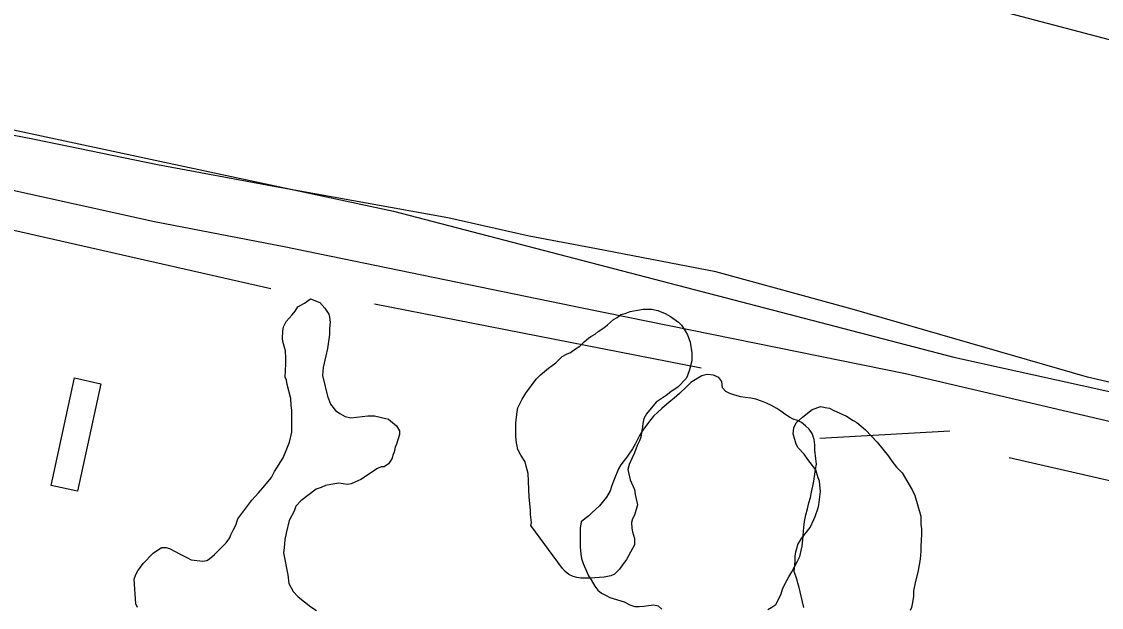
# Model space of a CAD drawing. Extents: x 3219052 to 3256913, y 800770 to 826146.
# Drawn here: x 3226376 to 3227122, y 811124 to 811529 of the extents above; entities that cross this region are included whole.
import ezdxf

# ---------------------------------------------------------------- set-up
doc = ezdxf.new("R2010")
doc.units = 0
for name, color, linetype in [('V-BLDG-OTLN', 7, 'Continuous'), ('V-LEVE-TOET', 7, 'Continuous'), ('V-ROAD-CNTR', 7, 'Continuous'), ('V-SITE-VEGE', 7, 'Continuous'), ('V-TOPO-SHOR', 7, 'Continuous')]:
    doc.layers.add(name, color=color, linetype=linetype)

msp = doc.modelspace()

# ---------------------------------------------------------------- linework, layer by layer
at = {"layer": 'V-BLDG-OTLN'}
msp.add_lwpolyline([(3226412.46, 811282.61), (3226430.61, 811278.64), (3226414.37, 811204.4), (3226396.21, 811208.37)], close=True, dxfattribs=at)
at = {"layer": 'V-LEVE-TOET'}
for points in [[(3226384.72, 811447.56), (3226265.79, 811470.59), (3226085.03, 811500.66), (3226006.03, 811509.37), (3225947.08, 811512.21), (3225814.21, 811508.48), (3225726.3, 811501.01), (3225560.12, 811487.31), (3225467.41, 811482.59), (3225380.5, 811483.46), (3225314.16, 811485.21), (3225245.58, 811490.18), (3225083.41, 811508.27), (3224890.07, 811526.99), (3224759.85, 811542.36), (3224674.61, 811558.17), (3224535.96, 811590.77), (3224420.28, 811623.59), (3224260.95, 811666.89), (3224128.25, 811702.03), (3224000.38, 811737.32), (3223867.04, 811773.75)], [(3227162.74, 811507.11), (3227058.52, 811534.62), (3226906.85, 811574.05), (3226798.98, 811602.38), (3226657.66, 811638.33), (3226538.24, 811673.2), (3226379.26, 811709.6)], [(3228014.65, 811269.14), (3227926.62, 811268.95), (3227795.42, 811263.41), (3227656.42, 811262.43), (3227589.18, 811259.66), (3227524.75, 811257.21), (3227480, 811255.57), (3227413.58, 811254.42), (3227346.81, 811253.06), (3227295.99, 811252.44), (3227249.87, 811254.77), (3227209.55, 811260.68), (3227112.52, 811283.18), (3226949.74, 811330.12), (3226855.54, 811356.05), (3226773.19, 811371.78), (3226726.62, 811380.53), (3226670.53, 811393.21), (3226551.61, 811414.84), (3226469.88, 811429.94), (3226384.72, 811447.56)]]:
    msp.add_lwpolyline(points, dxfattribs=at)
at = {"layer": 'V-ROAD-CNTR'}
msp.add_lwpolyline([(3229379.1, 811123.47), (3229314.74, 811157.11), (3229237.63, 811190.32), (3229166.29, 811204.49), (3229071.68, 811226.56), (3228955.5, 811242.88), (3228883.41, 811253.54), (3228765.42, 811255.18), (3228640.65, 811252.32), (3228428.97, 811248.5), (3228165.44, 811236.96), (3227943.16, 811225.25), (3227660.19, 811217.16), (3227524.08, 811213.29), (3227472.9, 811206.77), (3227360.69, 811206.8), (3227277.58, 811220.59), (3227185.59, 811238.87), (3226986.8, 811285.54), (3226764.45, 811330.68), (3226557.27, 811373.15), (3226467.79, 811390.64), (3226311.22, 811425.06)], dxfattribs=at)
at = {"layer": 'V-SITE-VEGE'}
for points in [[(3226454.81, 811126.51), (3226453.59, 811143.44), (3226454.87, 811146.82), (3226456.15, 811149.35), (3226459.97, 811154.42), (3226466.76, 811161.59), (3226470.57, 811164.12), (3226472.69, 811165.38), (3226475.65, 811165.37), (3226478.61, 811164.52), (3226484.95, 811161.11), (3226490.02, 811158.56), (3226492.97, 811156.86), (3226501.01, 811155.99), (3226503.97, 811156.4), (3226505.67, 811157.66), (3226509.06, 811160.61), (3226517.13, 811168.63), (3226519.67, 811172), (3226520.53, 811174.12), (3226522.23, 811177.92), (3226523.93, 811180.88), (3226525.22, 811185.1), (3226534.99, 811198.19), (3226539.65, 811203.25), (3226542.63, 811206.62), (3226548.57, 811213.8), (3226550.7, 811218.02), (3226556.65, 811227.31), (3226559.21, 811233.65), (3226560.92, 811238.3), (3226562.63, 811245.06), (3226562.68, 811260.29), (3226562.26, 811263.68), (3226561.85, 811268.33), (3226559.35, 811278.07), (3226558.93, 811281.03), (3226558.09, 811283.15), (3226558.54, 811292.46), (3226558.56, 811296.27), (3226558.15, 811301.34), (3226556.48, 811307.7), (3226556.06, 811309.81), (3226556.5, 811314.89), (3226556.93, 811317.85), (3226558.64, 811321.65), (3226562.88, 811326.29), (3226565, 811328.82), (3226566.7, 811331.78), (3226568.82, 811333.04), (3226571.37, 811334.3), (3226575.6, 811337.25), (3226581.94, 811334.69), (3226585.32, 811330.88), (3226588.27, 811326.64)], [(3226588.27, 811326.64), (3226588.68, 811324.52), (3226589.1, 811321.13), (3226588.66, 811316.9), (3226588.64, 811312.67), (3226587.35, 811302.95), (3226586.06, 811297.87), (3226584.34, 811289.84), (3226583.9, 811284.34), (3226585.57, 811276.72), (3226587.24, 811269.95), (3226589.34, 811264.44), (3226592.71, 811260.2), (3226595.67, 811258.08), (3226599.47, 811255.95), (3226603.27, 811255.09), (3226615.12, 811256.32), (3226619.78, 811256.31), (3226629.5, 811254.16), (3226634.99, 811249.49), (3226637.09, 811246.1), (3226637.09, 811243.56), (3226634.95, 811236.8), (3226634.1, 811234.69), (3226633.24, 811231.31), (3226632.39, 811229.19), (3226631.96, 811227.08), (3226630.68, 811225.39), (3226629.41, 811223.28), (3226626.44, 811221.17), (3226624.33, 811221.18), (3226621.78, 811219.92), (3226610.33, 811212.34), (3226606.1, 811210.66), (3226603.56, 811209.4), (3226601.02, 811208.98), (3226595.1, 811209.85), (3226589.6, 811209.02), (3226585.79, 811208.18), (3226582.82, 811206.92), (3226579.43, 811205.66), (3226568.83, 811197.66), (3226565.43, 811193.86), (3226564.15, 811190.48), (3226560.75, 811184.14), (3226558.61, 811175.27), (3226557.75, 811171.04), (3226557.31, 811165.12), (3226556.87, 811161.74), (3226559.79, 811146.49), (3226560.62, 811140.57), (3226563.56, 811135.06), (3226566.93, 811131.24), (3226575.79, 811124.45), (3226579.6, 811121.9)], [(3226916.37, 811123.82), (3226913.02, 811138.64), (3226912.19, 811140.76), (3226911.77, 811142.87), (3226909.67, 811148.8), (3226910.54, 811156), (3226910.55, 811159.38), (3226910.98, 811162.34), (3226911.84, 811165.3), (3226912.27, 811167.41), (3226914.82, 811171.63), (3226920.77, 811179.23), (3226923.32, 811184.72), (3226924.17, 811186.83), (3226926.31, 811192.75), (3226926.74, 811194.86), (3226928.04, 811204.17), (3226927.21, 811211.36), (3226926.37, 811213.48), (3226924.7, 811218.99), (3226919.22, 811226.2), (3226916.69, 811230.01), (3226912.47, 811234.25), (3226911.21, 811236.8), (3226909.12, 811244), (3226909.56, 811248.23), (3226911.26, 811251.6), (3226915.5, 811255.4), (3226922.29, 811260.88), (3226928.21, 811262.97), (3226931.17, 811262.12), (3226934.14, 811261.69), (3226936.67, 811260.41), (3226945.96, 811256.15), (3226950.61, 811253.18), (3226953.14, 811251.9), (3226959.05, 811246.8), (3226967.06, 811238.32), (3226975.07, 811228.56), (3226977.18, 811225.17), (3226980.55, 811220.93), (3226984.34, 811217.11), (3226991.5, 811204.82), (3226993.18, 811201.43), (3226997.37, 811187.03), (3226997.35, 811181.11), (3226997.76, 811178.57), (3226997.75, 811174.34), (3226997.3, 811166.3), (3226997.29, 811162.92), (3226996.85, 811157.42), (3226995.56, 811149.39), (3226993.42, 811140.93), (3226992.13, 811135.43), (3226992.12, 811131.63), (3226991.25, 811126.13), (3226990.83, 811124.01), (3226989.97, 811121.9)], [(3226456.06, 811123.97), (3226454.81, 811126.51)]]:
    msp.add_lwpolyline(points, dxfattribs=at)
msp.add_lwpolyline([(3226727.85, 811180.67), (3226728.28, 811182.78), (3226727.45, 811188.29), (3226727.46, 811191.25), (3226726.64, 811200.13), (3226725.85, 811216.64), (3226724.59, 811221.72), (3226723.75, 811224.68), (3226720.81, 811229.34), (3226718.71, 811233.16), (3226717.87, 811237.82), (3226717.46, 811242.05), (3226717.49, 811251.35), (3226718.36, 811259.39), (3226718.79, 811261.93), (3226721.77, 811267.84), (3226724.32, 811272.06), (3226731.55, 811281.77), (3226734.52, 811284.72), (3226740.03, 811289.36), (3226745.12, 811293.15), (3226749.36, 811297.37), (3226752.33, 811299.06), (3226755.3, 811300.31), (3226758.69, 811302.84), (3226761.66, 811304.53), (3226764.63, 811307.48), (3226767.59, 811310.01), (3226769.29, 811311.27), (3226772.26, 811312.96), (3226774.38, 811314.64), (3226778.2, 811317.17), (3226780.74, 811319.28), (3226784.98, 811323.07), (3226787.52, 811324.33), (3226790.07, 811326.44), (3226793.04, 811327.27), (3226796.42, 811328.53), (3226801.5, 811329.36), (3226805.31, 811330.2), (3226811.23, 811330.18), (3226815.46, 811329.32), (3226820.53, 811327.19), (3226824.33, 811325.06), (3226829.82, 811321.24), (3226831.93, 811319.11), (3226834.46, 811315.3), (3226836.14, 811312.33), (3226837.82, 811307.25), (3226839.06, 811300.06), (3226839.05, 811294.56), (3226837.33, 811288.22), (3226836.05, 811284.41), (3226835.2, 811282.3), (3226829.68, 811276.39), (3226824.59, 811273.03), (3226821.2, 811270.5), (3226814.42, 811265.86), (3226807.63, 811257.85), (3226805.92, 811254.47), (3226805.07, 811251.08), (3226805.06, 811248.97), (3226803.77, 811241.78), (3226802.91, 811239.24), (3226801.21, 811235.87), (3226799.5, 811230.8), (3226797.8, 811227.41), (3226795.67, 811222.77), (3226794.81, 811219.39), (3226796.49, 811212.19), (3226799.43, 811205.41), (3226799.84, 811202.03), (3226801.51, 811194.83), (3226799.37, 811187.64), (3226798.09, 811185.11), (3226797.24, 811182.57), (3226797.65, 811178.76), (3226798.07, 811176.22), (3226799.32, 811171.57), (3226799.31, 811167.34), (3226793.78, 811157.2), (3226791.23, 811153.4), (3226789.1, 811150.44), (3226785.71, 811147.07), (3226783.17, 811145.81), (3226778.51, 811144.98), (3226768.78, 811144.16), (3226762.43, 811144.18), (3226759.47, 811144.61), (3226756.94, 811145.46), (3226753.98, 811146.74), (3226751.45, 811148.87), (3226749.76, 811150.99)], close=True, dxfattribs=at)
at = {"layer": 'V-TOPO-SHOR'}
for p, q in [((3226619.82, 811333.8), (3226845.54, 811289.71)), ((3227017.37, 811245.72), (3226927.55, 811240.78))]:
    msp.add_line(p, q, dxfattribs=at)
for points in [[(3223226.35, 811979.85), (3223380.2, 811925.64), (3223585.3, 811837.97), (3224000.76, 811726.76), (3224559.82, 811574.19), (3224706.03, 811545.66), (3224854.81, 811524.82), (3225011.29, 811503.96), (3225185.73, 811480.5), (3225334.53, 811467.36), (3225465.42, 811474.78), (3225596.28, 811474.51), (3225727.18, 811489.63), (3225878.6, 811502.14), (3225994.07, 811501.9), (3226140.32, 811496.46), (3226224.97, 811480.89), (3226330.13, 811462.71), (3226632.79, 811397.92), (3227020.04, 811297.04), (3227266.26, 811242.64), (3227376.57, 811229.57), (3227474.09, 811234.5)], [(3226547.99, 811344.22), (3226342.81, 811390.83), (3226206.87, 811419.34), (3226106.83, 811432.38), (3225970.85, 811442.93), (3225863.09, 811448.29), (3225739.9, 811435.72), (3225644.93, 811425.65), (3225532, 811413.06)], [(3226891.64, 811122.47), (3226894.37, 811124.06), (3226897.09, 811125.97), (3226898.7, 811129.01), (3226900.8, 811133.33), (3226901.77, 811136.53), (3226903.22, 811140.04), (3226906.12, 811145.16), (3226908.05, 811148.67), (3226910.3, 811152.51), (3226912.08, 811155.87), (3226913.69, 811159.23), (3226914.66, 811163.22), (3226915.31, 811166.42), (3226915.64, 811170.59), (3226916.47, 811179.39), (3226916.96, 811183.39), (3226917.78, 811187.87), (3226918.91, 811192.19), (3226919.88, 811196.35), (3226921.02, 811200.03), (3226921.83, 811203.55), (3226922.64, 811207.71), (3226923.29, 811211.23), (3226923.95, 811216.03), (3226924.6, 811219.39), (3226925.09, 811222.91), (3226924.78, 811226.75), (3226924.16, 811232.68), (3226924.01, 811236.36), (3226923.54, 811240.05), (3226922.11, 811244.22), (3226920.2, 811247.26), (3226917.49, 811249.51), (3226914.77, 811251.76), (3226912.05, 811253.21), (3226909.18, 811254.18), (3226906.46, 811255.47), (3226903.42, 811257.56), (3226900.55, 811259.65), (3226897.83, 811261.42), (3226894, 811263.51), (3226890.64, 811265.29), (3226887.28, 811266.58), (3226883.28, 811267.87), (3226879.92, 811268.68), (3226875.92, 811269.01), (3226872.88, 811269.66), (3226868.72, 811270.64), (3226865.36, 811271.77), (3226862.48, 811273.22), (3226860.25, 811275.79), (3226859.78, 811280.11), (3226857.71, 811283), (3226854.03, 811284.61), (3226849.71, 811285.11), (3226845.87, 811284.16), (3226843.14, 811282.56), (3226838.33, 811279.38), (3226835.43, 811276.5), (3226830.46, 811271.88), (3226826.93, 811268.68), (3226824.52, 811266.77), (3226821.79, 811264.54), (3226818.26, 811261.51), (3226815.53, 811258.95), (3226812.64, 811256.08)], [(3226812.64, 811256.08), (3226809.74, 811252.73), (3226805.08, 811246.5), (3226802.83, 811242.82), (3226799.93, 811236.75), (3226798, 811233.71), (3226796.07, 811230.67), (3226794.14, 811227.96), (3226792.21, 811225.56), (3226789.96, 811222.53), (3226788.35, 811219.81), (3226785.28, 811212.3), (3226783.67, 811208.3), (3226782.54, 811204.46), (3226780.12, 811200.3), (3226778.04, 811197.75), (3226775.14, 811194.23), (3226772.57, 811191.68), (3226770.17, 811189.61), (3226767.76, 811187.37), (3226765.19, 811185.3), (3226762.62, 811183.06), (3226761.81, 811178.74), (3226761.79, 811174.58), (3226761.78, 811170.42), (3226761.93, 811165.78), (3226762.39, 811160.81), (3226762.7, 811157.77), (3226763.97, 811154.24), (3226766.36, 811149.11), (3226767.63, 811145.91), (3226769.38, 811143.02), (3226772.09, 811138.69), (3226774, 811135.8), (3226776.56, 811133.71), (3226779.75, 811132.26), (3226782.47, 811130.81), (3226792.39, 811127.74)], [(3227058.39, 811227.68), (3227194.32, 811196.6), (3227268.72, 811191.31), (3227386.73, 811178.23)], [(3226792.39, 811127.74), (3226796.23, 811125.8), (3226799.58, 811124.67), (3226802.63, 811124.5), (3226805.83, 811124.81), (3226809.19, 811125.28), (3226812.72, 811125.75), (3226815.75, 811125.1), (3226818.31, 811122.69)]]:
    msp.add_lwpolyline(points, dxfattribs=at)

doc.saveas('drawing.dxf')
